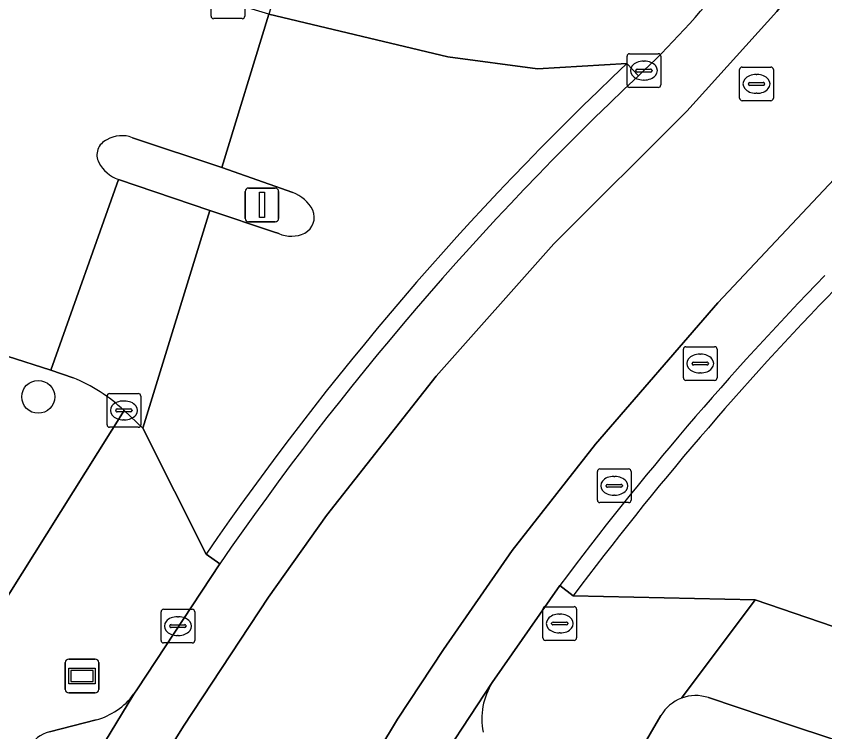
# Model space of a CAD drawing. Extents: x 160554 to 161248, y 385329 to 386506.
# Drawn here: x 160894.7 to 160918.69, y 385896.47 to 385917.72 of the extents above; entities that cross this region are included whole.
import ezdxf

# ---------------------------------------------------------------- set-up
doc = ezdxf.new("R2010")
doc.units = 0
for name, color, linetype in [('IMGEO_Boom', 7, 'Continuous'), ('IMGEO_Erf', 7, 'Continuous'), ('IMGEO_Kolk', 7, 'Continuous'), ('IMGEO_Lichtmast', 7, 'Continuous'), ('IMGEO_Parkeervlak_open', 7, 'Continuous'), ('IMGEO_Rijbaan_lokaal_gesloten', 7, 'Continuous'), ('IMGEO_Rijbaan_lokaal_open', 7, 'Continuous'), ('IMGEO_Rioolput', 7, 'Continuous'), ('IMGEO_Verkeerseiland_open', 7, 'Continuous'), ('IMGEO_Voetpad_open', 7, 'Continuous'), ('IMGEO_Wegwijzer', 7, 'Continuous')]:
    doc.layers.add(name, color=color, linetype=linetype)

msp = doc.modelspace()

# ---------------------------------------------------------------- linework, layer by layer
at = {"layer": 'IMGEO_Boom'}
msp.add_circle((160895.351, 385906.421), 0.489, dxfattribs=at)
at = {"layer": 'IMGEO_Erf'}
for points in [[(161000, 385869.784), (160946.704, 385887.32), (160946.661, 385887.12), (160942.621, 385888.413), (160938.006, 385874.622), (160932.483, 385876.69), (160935.105, 385884.6), (160936.481, 385884.151), (160938.382, 385889.832), (160917.76, 385896.647), (160915.236, 385897.491)], [(160913.824, 385896.957), (160908.343, 385887.541)]]:
    msp.add_lwpolyline(points, dxfattribs=at)
for centre, radius, start, end in [((160914.858, 385896.355), 1.197, 71.5932, 110.6955), ((160914.857, 385896.358), 1.194, 110.6846, 149.8973)]:
    msp.add_arc(centre, radius, start, end, dxfattribs=at)
at = {"layer": 'IMGEO_Kolk'}
for p, q in [((160900.479, 385917.724), (160900.479, 385918.576)), ((160901.48, 385918.576), (160901.48, 385917.724)), ((160901.406, 385917.65), (160900.554, 385917.65)), ((160912.82, 385915.682), (160912.82, 385916.534)), ((160912.895, 385916.608), (160913.747, 385916.608)), ((160913.821, 385916.534), (160913.821, 385915.682)), ((160913.308, 385916.388), (160913.333, 385916.388)), ((160913.079, 385916.102), (160913.079, 385916.114)), ((160913.517, 385916.065), (160913.119, 385916.065)), ((160913.122, 385916.151), (160913.52, 385916.151)), ((160913.563, 385916.114), (160913.563, 385916.102)), ((160913.331, 385915.828), (160913.306, 385915.828)), ((160913.747, 385915.608), (160912.895, 385915.608)), ((160897.394, 385905.592), (160897.394, 385906.444)), ((160897.469, 385906.518), (160898.321, 385906.518)), ((160898.395, 385906.444), (160898.395, 385905.592)), ((160897.882, 385906.298), (160897.907, 385906.298)), ((160897.653, 385906.012), (160897.653, 385906.024)), ((160898.091, 385905.975), (160897.693, 385905.975)), ((160897.696, 385906.061), (160898.094, 385906.061)), ((160898.137, 385906.024), (160898.137, 385906.012)), ((160897.905, 385905.738), (160897.88, 385905.738)), ((160898.321, 385905.518), (160897.469, 385905.518)), ((160898.996, 385899.188), (160898.996, 385900.04)), ((160899.071, 385900.114), (160899.923, 385900.114)), ((160899.997, 385900.04), (160899.997, 385899.188)), ((160899.484, 385899.894), (160899.509, 385899.894)), ((160899.255, 385899.608), (160899.255, 385899.62)), ((160899.693, 385899.571), (160899.295, 385899.571)), ((160899.298, 385899.657), (160899.696, 385899.657)), ((160899.739, 385899.62), (160899.739, 385899.608)), ((160899.507, 385899.334), (160899.482, 385899.334)), ((160899.923, 385899.114), (160899.071, 385899.114))]:
    msp.add_line(p, q, dxfattribs=at)
for points in [[(160900.479, 385917.724), (160900.479, 385918.576)], [(160901.48, 385918.576), (160901.48, 385917.724)], [(160901.406, 385917.65), (160900.554, 385917.65)], [(160912.82, 385915.682), (160912.82, 385916.534)], [(160912.895, 385916.608), (160913.747, 385916.608)], [(160913.821, 385916.534), (160913.821, 385915.682)], [(160913.747, 385915.608), (160912.895, 385915.608)], [(160897.394, 385905.592), (160897.394, 385906.444)], [(160897.469, 385906.518), (160898.321, 385906.518)], [(160898.395, 385906.444), (160898.395, 385905.592)], [(160898.321, 385905.518), (160897.469, 385905.518)], [(160898.996, 385899.188), (160898.996, 385900.04)], [(160899.071, 385900.114), (160899.923, 385900.114)], [(160899.997, 385900.04), (160899.997, 385899.188)], [(160899.923, 385899.114), (160899.071, 385899.114)]]:
    msp.add_lwpolyline(points, dxfattribs=at)
for centre, radius, start, end in [((160900.556, 385917.726), 0.0765, 181.552, 268.448), ((160900.556, 385917.726), 0.0765, 181.552, 268.448), ((160901.404, 385917.726), 0.0765, 271.552, 358.448), ((160901.404, 385917.726), 0.0765, 271.552, 358.448), ((160912.897, 385916.532), 0.0765, 91.552, 178.448), ((160912.897, 385916.532), 0.0765, 91.552, 178.448), ((160913.745, 385916.532), 0.0765, 1.552, 88.448), ((160913.745, 385916.532), 0.0765, 1.552, 88.448), ((160913.119, 385916.111), 0.0403, 85.8775, 175.7526), ((160913.116, 385916.101), 0.0366, 178.938, 274.7102), ((160913.52, 385916.108), 0.043, 264.8664, 352.4533), ((160913.524, 385916.113), 0.0386, 1.7309, 96.639), ((160912.897, 385915.684), 0.0765, 181.552, 268.448), ((160912.897, 385915.684), 0.0765, 181.552, 268.448), ((160913.745, 385915.684), 0.0765, 271.552, 358.448), ((160913.745, 385915.684), 0.0765, 271.552, 358.448), ((160897.471, 385906.442), 0.0765, 91.552, 178.448), ((160897.471, 385906.442), 0.0765, 91.552, 178.448), ((160898.319, 385906.442), 0.0765, 1.552, 88.448), ((160898.319, 385906.442), 0.0765, 1.552, 88.448), ((160897.693, 385906.021), 0.0403, 85.8775, 175.7526), ((160897.69, 385906.011), 0.0366, 178.938, 274.7102), ((160898.094, 385906.018), 0.043, 264.8664, 352.4533), ((160898.098, 385906.023), 0.0386, 1.7309, 96.639), ((160897.471, 385905.594), 0.0765, 181.552, 268.448), ((160897.471, 385905.594), 0.0765, 181.552, 268.448), ((160898.319, 385905.594), 0.0765, 271.552, 358.448), ((160898.319, 385905.594), 0.0765, 271.552, 358.448), ((160899.073, 385900.038), 0.0765, 91.552, 178.448), ((160899.073, 385900.038), 0.0765, 91.552, 178.448), ((160899.921, 385900.038), 0.0765, 1.552, 88.448), ((160899.921, 385900.038), 0.0765, 1.552, 88.448), ((160899.295, 385899.617), 0.0403, 85.8775, 175.7526), ((160899.292, 385899.607), 0.0366, 178.938, 274.7102), ((160899.696, 385899.614), 0.043, 264.8664, 352.4533), ((160899.7, 385899.619), 0.0386, 1.7309, 96.639), ((160899.073, 385899.19), 0.0765, 181.552, 268.448), ((160899.073, 385899.19), 0.0765, 181.552, 268.448), ((160899.921, 385899.19), 0.0765, 271.552, 358.448), ((160899.921, 385899.19), 0.0765, 271.552, 358.448)]:
    msp.add_arc(centre, radius, start, end, dxfattribs=at)
for centre, major_axis, ratio, start_param, end_param in [((160913.307, 385916.108), (-0.387, 0.002), 0.722429, 4.712389, 7.853982), ((160913.332, 385916.108), (-0.39, 0.002), 0.717154, 1.570796, 4.712389), ((160897.881, 385906.018), (-0.387, 0.002), 0.722429, 4.712389, 7.853982), ((160897.906, 385906.018), (-0.39, 0.002), 0.717154, 1.570796, 4.712389), ((160899.483, 385899.614), (-0.387, 0.002), 0.722429, 4.712389, 7.853982), ((160899.508, 385899.614), (-0.39, 0.002), 0.717154, 1.570796, 4.712389)]:
    msp.add_ellipse(centre, major_axis=major_axis, ratio=ratio, start_param=start_param, end_param=end_param, dxfattribs=at)
at = {"layer": 'IMGEO_Lichtmast'}
for p, q in [((160901.493, 385911.72), (160901.493, 385912.52)), ((160901.493, 385912.52), (160901.493, 385911.72)), ((160901.593, 385912.62), (160902.383, 385912.62)), ((160902.383, 385912.62), (160901.593, 385912.62)), ((160902.483, 385912.52), (160902.483, 385911.72)), ((160902.483, 385911.72), (160902.483, 385912.52)), ((160902.383, 385911.62), (160901.593, 385911.62)), ((160901.593, 385911.62), (160902.383, 385911.62))]:
    msp.add_line(p, q, dxfattribs=at)
msp.add_lwpolyline([(160901.913, 385912.495), (160902.063, 385912.495), (160902.063, 385911.745), (160901.913, 385911.745), (160901.913, 385912.495)], dxfattribs=at)
for centre, start, end in [((160901.593, 385912.52), 90, 180), ((160901.593, 385912.52), 90, 180), ((160902.383, 385912.52), 0, 90), ((160902.383, 385912.52), 360, 90), ((160901.593, 385911.72), 180, 270), ((160901.593, 385911.72), 180, 270), ((160902.383, 385911.72), 270, 0), ((160902.383, 385911.72), 270, 0)]:
    msp.add_arc(centre, 0.1, start, end, dxfattribs=at)
at = {"layer": 'IMGEO_Parkeervlak_open'}
for points in [[(160982.131, 385878.84), (160981.977, 385878.365), (160978.574, 385879.491), (160978.728, 385879.965), (160953.45, 385888.133), (160947.921, 385889.946), (160947.588, 385888.951), (160938.858, 385891.874), (160939.22, 385892.854), (160934.897, 385894.252), (160930.569, 385895.723), (160922.596, 385898.363), (160922.03, 385898.546), (160916.626, 385900.393), (160914.435, 385897.475)], [(160908.821, 385897.94), (160907.495, 385895.924), (160899.487, 385882.621), (160892.832, 385871.586)], [(160883.962, 385873.891), (160891.727, 385886.965), (160898.183, 385897.59)], [(160915.236, 385897.491), (160917.76, 385896.647), (160938.382, 385889.832), (160942.621, 385888.413), (160946.661, 385887.12), (160946.704, 385887.32), (161000, 385869.784), (161023.033, 385862.205), (161024.084, 385861.859), (161040.877, 385856.333), (161043.615, 385856.403)], [(160897.069, 385896.832), (160895.681, 385896.475)]]:
    msp.add_lwpolyline(points, dxfattribs=at)
for centre, radius, start, end in [((160910.551, 385896.865), 2.037, 148.1582, 191.3074), ((160896.549, 385898.793), 2.029, 284.8411, 323.624), ((160914.858, 385896.355), 1.197, 71.5932, 110.6955), ((160895.911, 385895.552), 0.951, 104.0148, 151.2872)]:
    msp.add_arc(centre, radius, start, end, dxfattribs=at)
at = {"layer": 'IMGEO_Rijbaan_lokaal_gesloten'}
for points in [[(160896.724, 385891.912), (160899.657, 385896.647), (160902.182, 385900.473), (160903.908, 385902.895), (160907.161, 385907.035), (160910.647, 385910.965), (160914.591, 385914.901), (160917.267, 385917.867), (160920.016, 385921.325), (160923.521, 385926.184), (160926.798, 385931.115), (160925.349, 385932.096), (160923.714, 385929.648)], [(160897.988, 385883.524), (160906.014, 385896.856), (160907.371, 385898.921), (160909.413, 385901.855), (160911.882, 385905.015), (160915.511, 385909.208), (160919.43, 385913.378), (160922.735, 385917.325), (160924.617, 385919.86), (160926.725, 385922.862), (160930.546, 385928.58), (160926.798, 385931.115), (160923.521, 385926.184), (160920.016, 385921.325), (160917.267, 385917.867), (160914.591, 385914.901), (160910.647, 385910.965), (160907.161, 385907.035), (160903.908, 385902.895), (160902.182, 385900.473), (160899.657, 385896.647), (160896.724, 385891.912)], [(160898.148, 385914.114), (160900.799, 385913.232), (160902.196, 385917.781), (160900.98, 385918.15), (160897.048, 385919.373), (160887.881, 385922.3), (160886.758, 385922.649), (160882.61, 385923.939), (160880.216, 385924.684), (160866.444, 385928.966), (160860.248, 385930.666)], [(160923.982, 385916.06), (160924.106, 385916.245), (160926.036, 385918.835), (160930.368, 385925.14), (160931.995, 385927.599), (160930.546, 385928.58), (160926.725, 385922.862), (160924.617, 385919.86), (160922.735, 385917.325), (160919.43, 385913.378), (160915.511, 385909.208), (160911.882, 385905.015), (160909.413, 385901.855), (160907.371, 385898.921), (160906.014, 385896.856), (160897.988, 385883.524)], [(160852.978, 385921.354), (160856.936, 385920.042), (160871.904, 385915.104), (160877.365, 385913.283), (160894.434, 385907.633), (160895.721, 385907.213), (160897.729, 385912.87)], [(160913.322, 385916.107), (160913.162, 385915.955)], [(160900.739, 385901.463), (160898.293, 385897.756), (160898.183, 385897.59), (160891.727, 385886.965)], [(160908.821, 385897.94), (160910.822, 385900.816)], [(160907.495, 385895.924), (160908.821, 385897.94)]]:
    msp.add_lwpolyline(points, dxfattribs=at)
for centre, radius, start, end in [((160894.859, 385935.386), 26.694, 313.7612, 322.1287), ((160974.708, 385850.625), 89.755, 133.29177, 145.49978), ((160897.831, 385913.334), 0.842, 67.8711, 121.756), ((160897.574, 385913.604), 0.483, 112.6064, 207.9348), ((160898.122, 385913.907), 1.109, 208.5052, 249.2625), ((160985.59, 385844.88), 93.376, 135.76375, 143.19892)]:
    msp.add_arc(centre, radius, start, end, dxfattribs=at)
at = {"layer": 'IMGEO_Rijbaan_lokaal_open'}
msp.add_lwpolyline([(160897.896, 385906.019), (160898.453, 385905.495), (160900.442, 385911.949), (160897.729, 385912.87), (160895.721, 385907.213), (160896.386, 385906.987)], dxfattribs=at)
msp.add_arc((160894.511, 385902.4), 4.955, 46.9101, 67.7654, dxfattribs=at)
at = {"layer": 'IMGEO_Rioolput'}
for p, q in [((160916.161, 385915.287), (160916.161, 385916.139)), ((160916.236, 385916.213), (160917.088, 385916.213)), ((160917.162, 385916.139), (160917.162, 385915.287)), ((160916.649, 385915.993), (160916.674, 385915.993)), ((160916.42, 385915.707), (160916.42, 385915.719)), ((160916.858, 385915.67), (160916.46, 385915.67)), ((160916.463, 385915.756), (160916.861, 385915.756)), ((160916.904, 385915.719), (160916.904, 385915.707)), ((160916.672, 385915.433), (160916.647, 385915.433)), ((160917.088, 385915.213), (160916.236, 385915.213)), ((160914.566, 385907.91), (160915.418, 385907.91)), ((160914.491, 385906.984), (160914.491, 385907.836)), ((160914.979, 385907.69), (160915.004, 385907.69)), ((160915.492, 385907.836), (160915.492, 385906.984)), ((160914.75, 385907.404), (160914.75, 385907.416)), ((160914.793, 385907.453), (160915.191, 385907.453)), ((160915.234, 385907.416), (160915.234, 385907.404)), ((160915.188, 385907.367), (160914.79, 385907.367)), ((160915.418, 385906.91), (160914.566, 385906.91)), ((160915.002, 385907.13), (160914.977, 385907.13)), ((160912.016, 385904.28), (160912.868, 385904.28)), ((160911.941, 385903.354), (160911.941, 385904.206)), ((160912.429, 385904.06), (160912.454, 385904.06)), ((160912.942, 385904.206), (160912.942, 385903.354)), ((160912.2, 385903.774), (160912.2, 385903.786)), ((160912.243, 385903.823), (160912.641, 385903.823)), ((160912.684, 385903.786), (160912.684, 385903.774)), ((160912.638, 385903.737), (160912.24, 385903.737)), ((160912.452, 385903.5), (160912.427, 385903.5)), ((160912.868, 385903.28), (160912.016, 385903.28)), ((160910.399, 385900.191), (160911.251, 385900.191)), ((160910.324, 385899.265), (160910.324, 385900.117)), ((160910.812, 385899.971), (160910.837, 385899.971)), ((160911.325, 385900.117), (160911.325, 385899.265)), ((160910.626, 385899.734), (160911.024, 385899.734)), ((160910.583, 385899.685), (160910.583, 385899.697)), ((160911.021, 385899.648), (160910.623, 385899.648)), ((160911.067, 385899.697), (160911.067, 385899.685)), ((160910.835, 385899.411), (160910.81, 385899.411)), ((160911.251, 385899.191), (160910.399, 385899.191))]:
    msp.add_line(p, q, dxfattribs=at)
for points in [[(160916.161, 385915.287), (160916.161, 385916.139)], [(160916.236, 385916.213), (160917.088, 385916.213)], [(160917.162, 385916.139), (160917.162, 385915.287)], [(160917.088, 385915.213), (160916.236, 385915.213)], [(160914.566, 385907.91), (160915.418, 385907.91)], [(160914.491, 385906.984), (160914.491, 385907.836)], [(160915.492, 385907.836), (160915.492, 385906.984)], [(160915.418, 385906.91), (160914.566, 385906.91)], [(160912.016, 385904.28), (160912.868, 385904.28)], [(160911.941, 385903.354), (160911.941, 385904.206)], [(160912.942, 385904.206), (160912.942, 385903.354)], [(160912.868, 385903.28), (160912.016, 385903.28)], [(160910.399, 385900.191), (160911.251, 385900.191)], [(160910.324, 385899.265), (160910.324, 385900.117)], [(160911.325, 385900.117), (160911.325, 385899.265)], [(160911.251, 385899.191), (160910.399, 385899.191)]]:
    msp.add_lwpolyline(points, dxfattribs=at)
for centre, radius, start, end in [((160916.238, 385916.137), 0.0765, 91.552, 178.448), ((160916.238, 385916.137), 0.0765, 91.552, 178.448), ((160917.086, 385916.137), 0.0765, 1.552, 88.448), ((160917.086, 385916.137), 0.0765, 1.552, 88.448), ((160916.46, 385915.716), 0.0403, 85.8775, 175.7526), ((160916.457, 385915.706), 0.0366, 178.938, 274.7102), ((160916.861, 385915.713), 0.043, 264.8664, 352.4533), ((160916.865, 385915.718), 0.0386, 1.7309, 96.639), ((160916.238, 385915.289), 0.0765, 181.552, 268.448), ((160916.238, 385915.289), 0.0765, 181.552, 268.448), ((160917.086, 385915.289), 0.0765, 271.552, 358.448), ((160917.086, 385915.289), 0.0765, 271.552, 358.448), ((160914.568, 385907.834), 0.0765, 91.552, 178.448), ((160914.568, 385907.834), 0.0765, 91.552, 178.448), ((160915.416, 385907.834), 0.0765, 1.552, 88.448), ((160915.416, 385907.834), 0.0765, 1.552, 88.448), ((160914.79, 385907.413), 0.0403, 85.8775, 175.7526), ((160914.787, 385907.403), 0.0366, 178.938, 274.7102), ((160915.191, 385907.41), 0.043, 264.8664, 352.4533), ((160915.195, 385907.415), 0.0386, 1.7309, 96.639), ((160914.568, 385906.986), 0.0765, 181.552, 268.448), ((160914.568, 385906.986), 0.0765, 181.552, 268.448), ((160915.416, 385906.986), 0.0765, 271.552, 358.448), ((160915.416, 385906.986), 0.0765, 271.552, 358.448), ((160912.018, 385904.204), 0.0765, 91.552, 178.448), ((160912.018, 385904.204), 0.0765, 91.552, 178.448), ((160912.866, 385904.204), 0.0765, 1.552, 88.448), ((160912.866, 385904.204), 0.0765, 1.552, 88.448), ((160912.24, 385903.783), 0.0403, 85.8775, 175.7526), ((160912.645, 385903.785), 0.0386, 1.7309, 96.639), ((160912.237, 385903.773), 0.0366, 178.938, 274.7102), ((160912.641, 385903.78), 0.043, 264.8664, 352.4533), ((160912.018, 385903.356), 0.0765, 181.552, 268.448), ((160912.018, 385903.356), 0.0765, 181.552, 268.448), ((160912.866, 385903.356), 0.0765, 271.552, 358.448), ((160912.866, 385903.356), 0.0765, 271.552, 358.448), ((160910.401, 385900.115), 0.0765, 91.552, 178.448), ((160910.401, 385900.115), 0.0765, 91.552, 178.448), ((160911.249, 385900.115), 0.0765, 1.552, 88.448), ((160911.249, 385900.115), 0.0765, 1.552, 88.448), ((160910.623, 385899.694), 0.0403, 85.8775, 175.7526), ((160911.028, 385899.696), 0.0386, 1.7309, 96.639), ((160910.62, 385899.684), 0.0366, 178.938, 274.7102), ((160911.024, 385899.691), 0.043, 264.8664, 352.4533), ((160910.401, 385899.267), 0.0765, 181.552, 268.448), ((160910.401, 385899.267), 0.0765, 181.552, 268.448), ((160911.249, 385899.267), 0.0765, 271.552, 358.448), ((160911.249, 385899.267), 0.0765, 271.552, 358.448)]:
    msp.add_arc(centre, radius, start, end, dxfattribs=at)
for centre, major_axis, ratio, start_param, end_param in [((160916.648, 385915.713), (-0.387, 0.002), 0.722429, 4.712389, 7.853982), ((160916.673, 385915.713), (-0.39, 0.002), 0.717154, 1.570796, 4.712389), ((160914.978, 385907.41), (-0.387, 0.002), 0.722429, 4.712389, 7.853982), ((160915.003, 385907.41), (-0.39, 0.002), 0.717154, 1.570796, 4.712389), ((160912.428, 385903.78), (-0.387, 0.002), 0.722429, 4.712389, 7.853982), ((160912.453, 385903.78), (-0.39, 0.002), 0.717154, 1.570796, 4.712389), ((160910.811, 385899.691), (-0.387, 0.002), 0.722429, 4.712389, 7.853982), ((160910.836, 385899.691), (-0.39, 0.002), 0.717154, 1.570796, 4.712389)]:
    msp.add_ellipse(centre, major_axis=major_axis, ratio=ratio, start_param=start_param, end_param=end_param, dxfattribs=at)
at = {"layer": 'IMGEO_Verkeerseiland_open'}
for points in [[(160900.799, 385913.232), (160898.148, 385914.114)], [(160902.904, 385912.485), (160900.799, 385913.232)], [(160897.729, 385912.87), (160900.442, 385911.949), (160902.336, 385911.318), (160902.489, 385911.267)]]:
    msp.add_lwpolyline(points, dxfattribs=at)
for centre, radius, start, end in [((160897.831, 385913.334), 0.842, 67.8711, 121.756), ((160897.574, 385913.604), 0.483, 112.6064, 207.9348), ((160898.122, 385913.907), 1.109, 208.5052, 249.2625), ((160902.489, 385911.41), 1.152, 28.7971, 68.8993), ((160903.002, 385911.755), 0.54, 298.4843, 22.8461), ((160902.859, 385912.125), 0.934, 246.7073, 295.376)]:
    msp.add_arc(centre, radius, start, end, dxfattribs=at)
at = {"layer": 'IMGEO_Voetpad_open'}
for points in [[(160950.519, 385976.548), (160949.995, 385976.564), (160949.285, 385976.888), (160948.526, 385977.455), (160945.699, 385973.217), (160947.341, 385971.824), (160942.827, 385965.444), (160942.754, 385965.361), (160931.838, 385949.794), (160931.004, 385948.553), (160926.379, 385941.646), (160914.964, 385924.599), (160914.734, 385924.682), (160914.19, 385923.951), (160910.994, 385918.872), (160910.463, 385918.099), (160907.373, 385919.06), (160903.014, 385920.416), (160902.196, 385917.781), (160907.507, 385916.515), (160910.163, 385916.158), (160912.819, 385916.319), (160913.162, 385915.955), (160913.322, 385916.107)], [(160912.819, 385916.319), (160910.163, 385916.158), (160907.507, 385916.515), (160902.196, 385917.781), (160900.799, 385913.232), (160902.904, 385912.485)], [(160913.162, 385915.955), (160912.819, 385916.319)], [(160902.489, 385911.267), (160902.336, 385911.318), (160900.442, 385911.949), (160898.453, 385905.495), (160900.329, 385901.75)], [(160896.386, 385906.987), (160895.721, 385907.213), (160894.434, 385907.633)], [(160898.183, 385897.59), (160898.293, 385897.756), (160900.739, 385901.463), (160900.329, 385901.75), (160898.453, 385905.495), (160897.896, 385906.019), (160893.721, 385899.359), (160886.899, 385888.137), (160882.095, 385880.027), (160878.094, 385873.273), (160873.636, 385874.736), (160872.822, 385872.731)], [(160893.721, 385899.359), (160897.896, 385906.019)], [(160911.222, 385900.516), (160916.626, 385900.393), (160922.03, 385898.546), (160923.954, 385902.802), (160922.297, 385903.384)], [(160900.329, 385901.75), (160900.739, 385901.463)], [(160914.435, 385897.475), (160916.626, 385900.393), (160911.222, 385900.516), (160910.822, 385900.816), (160908.821, 385897.94)], [(160910.822, 385900.816), (160911.222, 385900.516)], [(160895.681, 385896.475), (160897.069, 385896.832)], [(160901.547, 385873.307), (160903.448, 385877.775), (160903.648, 385878.265), (160903.823, 385878.191), (160905.181, 385880.917), (160908.343, 385887.541), (160913.824, 385896.957)]]:
    msp.add_lwpolyline(points, dxfattribs=at)
for centre, radius, start, end in [((160894.859, 385935.386), 26.694, 313.7612, 322.1287), ((160974.773, 385850.568), 90.341, 133.29673, 145.49032), ((160974.773, 385850.568), 90.341, 133.29673, 145.49032), ((160974.708, 385850.625), 89.755, 133.29177, 145.49978), ((160902.489, 385911.41), 1.152, 28.7971, 68.8993), ((160903.002, 385911.755), 0.54, 298.4843, 22.8461), ((160902.859, 385912.125), 0.934, 246.7073, 295.376), ((160985.59, 385844.88), 93.376, 135.76375, 143.19892), ((160986.395, 385844.192), 93.933, 135.80502, 143.15749), ((160986.395, 385844.192), 93.933, 135.80502, 143.15749), ((160894.511, 385902.4), 4.955, 46.9101, 67.7654), ((160910.551, 385896.865), 2.037, 148.1582, 191.3074), ((160896.549, 385898.793), 2.029, 284.8411, 323.624), ((160914.857, 385896.358), 1.194, 110.6846, 149.8973), ((160895.911, 385895.552), 0.951, 104.0148, 151.2872)]:
    msp.add_arc(centre, radius, start, end, dxfattribs=at)
at = {"layer": 'IMGEO_Wegwijzer'}
for p, q in [((160896.155, 385897.732), (160896.155, 385898.532)), ((160896.155, 385898.532), (160896.155, 385897.732)), ((160896.255, 385898.632), (160897.045, 385898.632)), ((160897.045, 385898.632), (160896.255, 385898.632)), ((160897.145, 385898.532), (160897.145, 385897.732)), ((160897.145, 385897.732), (160897.145, 385898.532)), ((160897.045, 385897.632), (160896.255, 385897.632)), ((160896.255, 385897.632), (160897.045, 385897.632))]:
    msp.add_line(p, q, dxfattribs=at)
for points in [[(160896.256, 385898.364), (160897.044, 385898.364), (160897.044, 385897.9), (160896.256, 385897.9), (160896.256, 385898.364)], [(160896.321, 385898.299), (160896.321, 385897.965), (160896.979, 385897.965), (160896.979, 385898.299), (160896.321, 385898.299)]]:
    msp.add_lwpolyline(points, dxfattribs=at)
for centre, start, end in [((160896.255, 385898.532), 90, 180), ((160896.255, 385898.532), 90, 180), ((160897.045, 385898.532), 0, 90), ((160897.045, 385898.532), 360, 90), ((160896.255, 385897.732), 180, 270), ((160896.255, 385897.732), 180, 270), ((160897.045, 385897.732), 270, 0), ((160897.045, 385897.732), 270, 0)]:
    msp.add_arc(centre, 0.1, start, end, dxfattribs=at)

doc.saveas('drawing.dxf')
